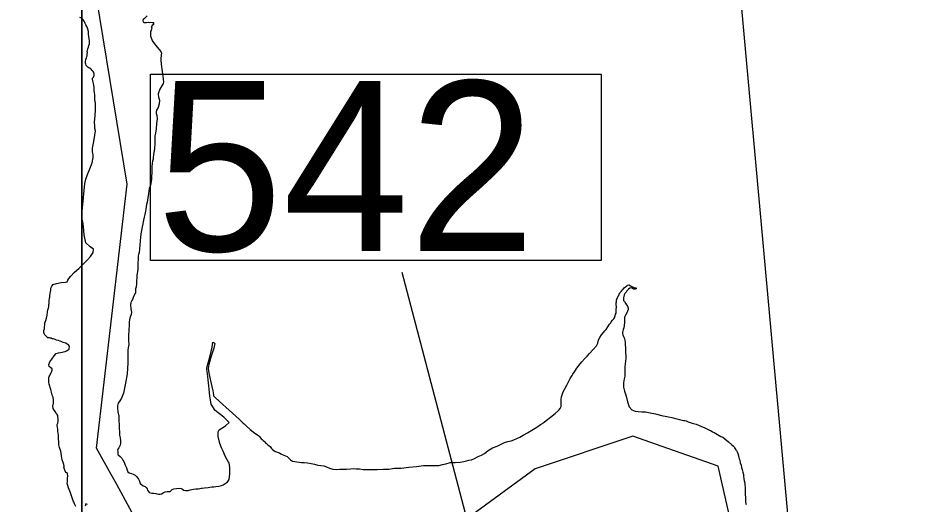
# Model space of a CAD drawing. Extents: x 1662474 to 1856135, y 779280 to 917889.
# Drawn here: x 1730904 to 1732759, y 801450 to 802452 of the extents above; entities that cross this region are included whole.
import ezdxf

# ---------------------------------------------------------------- set-up
doc = ezdxf.new("R2010")
doc.units = 0
for name, color, linetype in [('Exist Boundary Political City Limit New', 7, 'Continuous'), ('Exist Hydrographic Lake Shore', 7, 'Continuous'), ('Exist Road Primary Interstate Structure Standard Bridge Number Label', 7, 'Continuous'), ('Exist Road Secondary Structure Standard Bridge Number Label', 7, 'Continuous'), ('Map Preparation Boundary City Limit Buffer Line', 7, 'Continuous'), ('Map Preparation Inset Cut Line', 7, 'Continuous')]:
    doc.layers.add(name, color=color, linetype=linetype)

msp = doc.modelspace()

# ---------------------------------------------------------------- linework, layer by layer
at = {"layer": 'Exist Boundary Political City Limit New'}
for points in [[(1731066.2, 801564.9), (1731129.1, 802109.3), (1731044.5, 802625.2), (1730943.1, 802626.4), (1730939.4, 802650.3), (1730920, 802671.3), (1730929.4, 802726.8), (1730930.6, 802762.8), (1730906.9, 802785.1), (1730884.5, 802838.6)], [(1732557.4, 800331.4), (1732572.4, 800539.5), (1732519.6, 800771.3), (1732347.1, 801527.8), (1732231.5, 801568.6), (1732171, 801589.9), (1731969.9, 801522.8), (1731803.4, 801401.1), (1731712.1, 801337.2), (1731611.2, 801353.4), (1731524.6, 801363.7), (1731203.1, 801401.9), (1731152.8, 801407.9), (1731107.5, 801490), (1731096, 801510.8), (1731066.2, 801564.9)]]:
    msp.add_lwpolyline(points, dxfattribs=at)
at = {"layer": 'Exist Hydrographic Lake Shore'}
for points in [[(1731047.1, 802431.2), (1731046.1, 802434.3), (1731044.2, 802437.8), (1731042.8, 802440.3), (1731041.6, 802442.4), (1731040.4, 802445.1), (1731038.8, 802447.9), (1731036.9, 802450.1), (1731035.4, 802451.6), (1731031.6, 802452.9)], [(1731170.2, 802456.1), (1731164.8, 802450.8), (1731162.1, 802448.5), (1731161.4, 802446.9), (1731162.1, 802444.2), (1731164.5, 802442.7), (1731169.2, 802442.7), (1731172.4, 802443.5), (1731174.2, 802442.7), (1731178.1, 802443.2), (1731180.5, 802442.7), (1731183.4, 802442.4), (1731183.4, 802438.2), (1731180.8, 802436.1), (1731178.4, 802433.8), (1731180, 802431.7), (1731179.1, 802428.6), (1731177.4, 802422.5), (1731177.4, 802414.4), (1731181.5, 802404.4), (1731188.1, 802395.2), (1731194.6, 802387.6), (1731198.4, 802382.9), (1731199.9, 802379.2), (1731199.1, 802376.3), (1731198.9, 802373.1), (1731198.4, 802369.8), (1731198.6, 802365.6), (1731198.9, 802356.9), (1731201.2, 802341.7), (1731203.4, 802326.7), (1731203.9, 802319.6), (1731203.6, 802317.2), (1731201.2, 802313.3), (1731196.5, 802304.9), (1731192.9, 802295.8), (1731193.6, 802288.9), (1731195.8, 802282.3), (1731195.1, 802274.8), (1731192.9, 802267.1), (1731189.9, 802261.9), (1731188.6, 802258.4), (1731189.1, 802255.3), (1731190.2, 802251.1), (1731190.8, 802244), (1731189.9, 802234.3), (1731188.6, 802223.3), (1731187.6, 802214.4), (1731186, 802208.9), (1731185.8, 802205.4), (1731186, 802202), (1731186.2, 802194.9), (1731185.2, 802182.3), (1731183.6, 802170.2), (1731182.9, 802163.7), (1731182.4, 802160.8), (1731181.2, 802156.9), (1731180.5, 802152.9), (1731180, 802145.1), (1731179.8, 802133.8), (1731179.1, 802124.1), (1731179.1, 802119.1), (1731178.4, 802114.9), (1731176.9, 802107.2), (1731174.8, 802099.7), (1731173.9, 802095.4), (1731173.1, 802089.9), (1731171.6, 802081.3), (1731170.2, 802072.4), (1731169.2, 802067.1), (1731168.6, 802062.9), (1731167.6, 802057.9), (1731166.9, 802053.5), (1731166, 802050.3), (1731165.8, 802046.9), (1731164.5, 802041.1), (1731163.1, 802035.1), (1731162.4, 802031.7)], [(1730968.4, 801866.3), (1730968.6, 801870), (1730969.2, 801874.2), (1730969.8, 801876.3), (1730970, 801878.9), (1730970.8, 801883.7), (1730971.2, 801888.4), (1730971.6, 801890.2), (1730972.1, 801891.8), (1730972.1, 801895.2), (1730973.6, 801899.1), (1730976.5, 801902.3), (1730983.6, 801904.9), (1730992.9, 801906.8), (1731002, 801907.6), (1731005.8, 801908.3), (1731006.8, 801911.2), (1731008.9, 801914.9), (1731012.8, 801919.9), (1731020.1, 801927.2), (1731030.1, 801936.4), (1731040.1, 801945.6), (1731047.6, 801953.2), (1731053.5, 801960.3), (1731059.2, 801968.2), (1731060, 801975.2), (1731053.2, 801980), (1731044.2, 801988.4), (1731040.4, 802004.9), (1731039.2, 802022.2), (1731037.8, 802031.9), (1731036.4, 802036.9), (1731036.4, 802041.9), (1731036.6, 802053.8), (1731038.8, 802074.5), (1731040.4, 802096.2), (1731041.6, 802110.4), (1731043.8, 802119.6), (1731047.1, 802129.6), (1731052.4, 802141.1), (1731056.9, 802153.5), (1731059.2, 802164.2), (1731059.2, 802169.5), (1731058.5, 802172.9), (1731057.6, 802176.1), (1731057.9, 802183.9), (1731060.2, 802197.3), (1731062.6, 802210.7), (1731063.8, 802219.1), (1731062.4, 802224.1), (1731062.4, 802228.8), (1731062.1, 802236.9), (1731063.1, 802250.1), (1731064, 802263.2), (1731064, 802271.6), (1731063.8, 802276.8), (1731062.6, 802282.1), (1731062.4, 802288.1), (1731062.4, 802294.4), (1731061.4, 802302), (1731060.8, 802309.6), (1731060, 802316.8), (1731058.5, 802322.5), (1731057.4, 802325.9), (1731057.9, 802328.2), (1731059.8, 802329.9), (1731061.4, 802333.2), (1731060.8, 802336.4), (1731060.2, 802339.3), (1731059, 802341.7), (1731056.9, 802344), (1731054.8, 802346.6), (1731052.6, 802348.5), (1731050.9, 802348.8), (1731048.8, 802349.8), (1731046.6, 802351.6), (1731044.8, 802354.2), (1731044, 802356.9), (1731043.2, 802358.7), (1731043.2, 802362.4), (1731044, 802366.3), (1731045.6, 802370), (1731046.1, 802372.4), (1731046.4, 802374.2), (1731046.6, 802377.6), (1731047.1, 802380.8), (1731046.4, 802383.1), (1731047.1, 802385.5), (1731048, 802388.4), (1731049.5, 802392.1), (1731050, 802395.4), (1731051.4, 802398.4), (1731051.4, 802401.5), (1731051.4, 802405.2), (1731050.9, 802408.9), (1731050, 802413.6), (1731049.5, 802418.3), (1731049.2, 802423.6), (1731048.5, 802426.9), (1731047.1, 802431.2)], [(1731162.4, 802031.7), (1731161.6, 802027.8), (1731160, 802021.2), (1731159, 802013.6), (1731157.6, 802006.8), (1731156.9, 802000.4), (1731156.1, 801992.9), (1731155.5, 801983.7), (1731154.8, 801975.5), (1731153.8, 801968.4), (1731152.6, 801964.2), (1731151.9, 801961.4), (1731151.6, 801958.4), (1731151.6, 801953.8), (1731151.4, 801947.2), (1731150.9, 801941.1), (1731150.9, 801937.2), (1731150.9, 801934.1), (1731150.2, 801929.6), (1731149.5, 801925.1), (1731149.2, 801921.7), (1731148.8, 801917.2), (1731148.5, 801910.4), (1731148.2, 801903.9), (1731147.6, 801897.8), (1731146.6, 801893.9), (1731146.4, 801889.7), (1731146.1, 801885.5), (1731145, 801883.1), (1731143.8, 801880.2), (1731141.6, 801875.5), (1731140.1, 801871.3), (1731138.8, 801869.8), (1731136.4, 801865.3), (1731135.9, 801860.3), (1731136.6, 801852.4), (1731137.8, 801845.6), (1731137.1, 801840.9), (1731135.9, 801837.2), (1731134.9, 801833.2), (1731134, 801829.6), (1731133.5, 801825.9), (1731133.5, 801819.1), (1731132.8, 801808.1), (1731131.9, 801797.3), (1731131.6, 801789.2), (1731131.9, 801784.4), (1731132.8, 801781.3), (1731132.8, 801778.9), (1731131.9, 801775.5), (1731130.6, 801767.6), (1731130.4, 801753.5), (1731130.4, 801738.8), (1731130.1, 801731.7), (1731130.1, 801729.1), (1731129, 801718.3), (1731125.9, 801699.1), (1731121.8, 801678.4), (1731117.5, 801667.9), (1731114.1, 801662.4), (1731110.6, 801657.9), (1731108.9, 801652.7), (1731108.9, 801648), (1731109.9, 801640.1), (1731111.8, 801631.2), (1731112.2, 801624.9), (1731113.2, 801594.4), (1731113.5, 801592.1), (1731114.4, 801586.3), (1731115.1, 801580), (1731115.1, 801575.2), (1731114.9, 801571.6), (1731113.5, 801568.7), (1731111.8, 801565.8), (1731110.1, 801562.9), (1731109.4, 801560.8), (1731109.6, 801558.2), (1731109.9, 801555.9), (1731109.6, 801552.9), (1731110.4, 801551.1), (1731114.9, 801548), (1731118, 801544.3), (1731120.4, 801540.6), (1731122.5, 801537.8), (1731123.8, 801534.1), (1731124.9, 801530.4), (1731126.1, 801527.2), (1731128, 801524.4), (1731129, 801520.1), (1731130.6, 801516.5), (1731133.5, 801514.4), (1731137.8, 801512.8), (1731141.6, 801511.8), (1731145.6, 801509.6), (1731149.2, 801506), (1731152.4, 801501.5), (1731154.5, 801496.8), (1731156.1, 801492.6), (1731158.8, 801490.2), (1731162.1, 801487.6)], [(1732023.5, 801651.1), (1732023.5, 801655.1), (1732023.5, 801659.8), (1732023.2, 801665.3), (1732024.2, 801671.1), (1732027.8, 801681.1), (1732034.8, 801695.2), (1732042.1, 801708.6), (1732046.1, 801714.9), (1732047.6, 801717.5), (1732050.9, 801722.2), (1732054.5, 801728), (1732060, 801735.4), (1732066.2, 801743.2), (1732072.4, 801750.1), (1732076.8, 801754.8), (1732082, 801760.3), (1732088.9, 801767.6), (1732096, 801776.3), (1732098.9, 801781.6), (1732099.6, 801784.7), (1732100.4, 801788.6), (1732102.8, 801793.1), (1732106.8, 801798.9), (1732110.6, 801803.6), (1732113.5, 801806.8), (1732115.9, 801809.6), (1732119.6, 801815.4), (1732123.2, 801820.9), (1732125.4, 801823.6), (1732126.4, 801825.7), (1732129.2, 801828.8), (1732131.9, 801831.7), (1732133.2, 801834.1), (1732134, 801835.9), (1732134.8, 801838.2), (1732135.4, 801841.1), (1732136.6, 801843.5), (1732136.9, 801847.2), (1732136.6, 801851.9), (1732137.1, 801855.3), (1732137.1, 801857.7), (1732136.6, 801859.5), (1732136.6, 801861.9), (1732136.6, 801864.8), (1732137.1, 801867.1), (1732137.1, 801870), (1732138, 801872.1), (1732139.5, 801875.5), (1732140.2, 801877.4), (1732141.9, 801879.8), (1732143.2, 801882.4), (1732144, 801884.4), (1732145.2, 801886.3), (1732147.4, 801888.9), (1732150, 801891.8), (1732151.4, 801893.1), (1732153.1, 801895.8), (1732156.9, 801898.1), (1732158.6, 801899.9), (1732160.2, 801901), (1732163.1, 801901.5), (1732166, 801899.9), (1732167.6, 801898.9), (1732170.5, 801897.8), (1732173.1, 801896.2), (1732177.6, 801895.8), (1732177.6, 801893.4), (1732175.8, 801892.9), (1732172.6, 801892.9), (1732170.2, 801894.4), (1732168.1, 801896), (1732165.2, 801895.2), (1732162.1, 801892.6), (1732160.8, 801891.2), (1732159, 801889.2), (1732157.4, 801886.8), (1732155.5, 801885), (1732154.5, 801883.7), (1732153.1, 801881.1), (1732152.4, 801877.9), (1732152.1, 801875.2), (1732151.6, 801873.2), (1732152.1, 801869.8), (1732154, 801867.6), (1732156.6, 801862.9), (1732159.8, 801857.7), (1732161.2, 801854), (1732161.2, 801851.1), (1732160, 801847.9), (1732158.4, 801844.3), (1732156.4, 801840.4), (1732154.8, 801836.9), (1732154, 801834.8), (1732153.8, 801832.2), (1732153.8, 801828.8), (1732153.8, 801824.1), (1732153.1, 801818.1), (1732152.4, 801813.3), (1732151.4, 801809.9)], [(1730999.9, 801521.8), (1730998.9, 801525.9), (1730999.1, 801528.3), (1730998.4, 801531.2), (1730997.2, 801535.4), (1730995.5, 801541.4), (1730993.6, 801549.6), (1730992.2, 801558.8), (1730990, 801566.4), (1730988.6, 801572.1), (1730988.4, 801575.5), (1730988.1, 801577.9), (1730987.6, 801584.4), (1730987.6, 801592.1), (1730986.2, 801599.9), (1730986, 801604.9), (1730985.8, 801607.6), (1730985.2, 801611.8), (1730985.2, 801614.1), (1730986, 801616.5), (1730986.8, 801620.9), (1730986.8, 801625.7), (1730986.2, 801630.1), (1730986.2, 801632.5), (1730984.8, 801634.3), (1730982.9, 801636.7), (1730981.2, 801639.8), (1730978.6, 801643.5), (1730976.9, 801647.2), (1730976.2, 801651.6), (1730977.4, 801657.7), (1730977.4, 801664.2), (1730976.9, 801670.2), (1730974.8, 801674.5), (1730973.1, 801680.8), (1730972.1, 801685.8), (1730970.8, 801689.9), (1730970, 801693.1), (1730968.6, 801697.3), (1730967.6, 801701.5), (1730967.4, 801706.8), (1730967.6, 801710.7), (1730968.4, 801712.8), (1730969.8, 801714.9), (1730970.8, 801717.2), (1730973.1, 801722), (1730974.8, 801725.9), (1730974.5, 801728.8), (1730972.1, 801730.9), (1730968.4, 801733.6), (1730967.4, 801737.8), (1730969.5, 801742.8), (1730973.6, 801748.8), (1730978.4, 801755.3), (1730982.9, 801760.3), (1730987.4, 801761.9), (1730991.5, 801762.4), (1730995.2, 801762.9), (1730998.1, 801764), (1731001.2, 801764.5), (1731004.4, 801765.6), (1731007.5, 801767.9), (1731009.6, 801769.5), (1731009.9, 801771.3), (1731010.4, 801773.7), (1731009.6, 801776.1), (1731008, 801778.4), (1731005.8, 801779.8), (1731002.8, 801781.3), (1730999.9, 801782.4), (1730997.2, 801783.1), (1730994.6, 801784.2), (1730991.2, 801785.5), (1730987.6, 801786.8), (1730983.6, 801788.1), (1730980.5, 801789.2), (1730977.4, 801790.8), (1730974.8, 801790.8), (1730972.9, 801791.6), (1730970.5, 801792.1), (1730968.1, 801792.9), (1730965.8, 801792.9), (1730963.4, 801794.4), (1730962.1, 801796.2), (1730960.2, 801798.4), (1730958.5, 801799.7), (1730957.1, 801803.4), (1730957.1, 801805.7), (1730957.6, 801807.6), (1730958.5, 801810.9), (1730958.8, 801815.2), (1730959.2, 801819.6), (1730959.5, 801822.8), (1730960.2, 801825.1), (1730961.6, 801828), (1730962.6, 801832.8), (1730964, 801839.3), (1730965.2, 801845.9), (1730966, 801850.1), (1730966.9, 801853.5)], [(1730966.9, 801853.5), (1730967.4, 801856.9), (1730967.6, 801861.1), (1730968.1, 801863.4), (1730968.4, 801866.3)], [(1732151.4, 801809.9), (1732150.2, 801806.8), (1732150, 801803.9), (1732150, 801801.5), (1732150.2, 801798.6), (1732151.6, 801795.2), (1732154, 801791.2), (1732155.5, 801782.9), (1732156, 801767.1), (1732156.4, 801750.3), (1732155.2, 801739.1), (1732154.5, 801731.9), (1732154.5, 801724.9), (1732154.8, 801718.3), (1732154.5, 801713.6), (1732153.1, 801708.1), (1732151.6, 801699.9), (1732151.6, 801691), (1732154, 801682.4), (1732157.6, 801672.4), (1732160.2, 801660.8), (1732163.6, 801650.3), (1732169.1, 801644.1), (1732175.8, 801641.1), (1732182.2, 801640.4), (1732189.6, 801640.1), (1732197.2, 801639.8), (1732206.8, 801637.8), (1732218, 801635.6), (1732230.4, 801632.8), (1732241.4, 801630.1), (1732251.6, 801628.3), (1732261.6, 801625.9), (1732270, 801623.3), (1732275.2, 801622.2), (1732278.4, 801622), (1732280.8, 801621.2), (1732285.2, 801619.6), (1732293.6, 801616.8), (1732301.8, 801614.4), (1732306.5, 801612.8), (1732310.9, 801610.7), (1732319.6, 801607), (1732327.8, 801602.8), (1732332.4, 801600.8), (1732335.4, 801598.9), (1732338.8, 801597.1), (1732345.5, 801593.1), (1732352.6, 801589.4), (1732356.6, 801587.6), (1732360.8, 801584.4), (1732368.1, 801578.4), (1732374.8, 801572.1), (1732378.1, 801569.8), (1732379.6, 801567.9), (1732380.8, 801565.6), (1732382, 801563.8), (1732383.4, 801561.9), (1732384.4, 801560.1), (1732386, 801557.7), (1732387.5, 801554), (1732388.9, 801549.6), (1732389.6, 801545.9), (1732390.1, 801543.2), (1732391.2, 801540.1), (1732392.2, 801534.9), (1732394.1, 801530.1), (1732395.1, 801525.1), (1732396, 801520.9), (1732397.5, 801515.7), (1732398.9, 801511.2), (1732399.4, 801506.8), (1732399.6, 801502.8), (1732400.6, 801498.1), (1732401.8, 801492.9), (1732402, 801488.9), (1732402.2, 801484.8), (1732402.2, 801480.5), (1732402.2, 801476.3), (1732402.8, 801469.8), (1732403.2, 801463.2), (1732403.2, 801457.9), (1732403.5, 801453.8), (1732404.4, 801449)], [(1731171.2, 801478.7), (1731172.9, 801476.1), (1731174.8, 801473.7), (1731177.4, 801472.9), (1731180, 801472.4), (1731183.9, 801472.1), (1731188.1, 801471.6), (1731190.5, 801470.8), (1731193.6, 801470.3), (1731196.8, 801470), (1731199.6, 801470.8), (1731203.6, 801473.4), (1731207.2, 801474.8), (1731211.8, 801475.6), (1731215.9, 801475.6), (1731217.5, 801475.8), (1731221.8, 801480), (1731225.6, 801481.1), (1731231.1, 801482.1), (1731236.6, 801482.6), (1731240.4, 801482.1), (1731242.8, 801480.5), (1731245.9, 801478.7), (1731249.2, 801477.6), (1731254.5, 801477.9), (1731259.2, 801479.5), (1731262.4, 801480), (1731266, 801480.8), (1731270.8, 801481.6), (1731276, 801481.3), (1731279.1, 801482.1), (1731281.5, 801482.4), (1731283.9, 801482.9), (1731288.4, 801483.1), (1731295.8, 801484.4), (1731303.4, 801485.2), (1731308, 801485.5), (1731312, 801486.3), (1731317.8, 801486.8), (1731323.2, 801488.4), (1731327.2, 801489.9), (1731330.9, 801492.1), (1731335.4, 801494.4), (1731339.2, 801500.8), (1731340.4, 801512), (1731340.4, 801524.1), (1731340.1, 801531.2), (1731339.2, 801534.1), (1731337.8, 801536.4), (1731335.4, 801541.4), (1731331.1, 801548.5), (1731328, 801555.6), (1731326.6, 801558.8), (1731325.6, 801561.9), (1731323.5, 801566.1), (1731320.4, 801574.5), (1731316.8, 801589.4), (1731316.5, 801598.9), (1731318.8, 801603.1), (1731331.6, 801611.5), (1731339.5, 801618.3), (1731328.2, 801629.3), (1731310.6, 801643), (1731302.2, 801655.6), (1731300.8, 801664.8), (1731300.4, 801668.7), (1731299.6, 801671.9), (1731298.9, 801680.8), (1731296.5, 801699.9), (1731294.4, 801718.8), (1731293.4, 801727.2), (1731293.4, 801730.9), (1731295.1, 801738.5), (1731300.1, 801755.6), (1731304.1, 801773.2), (1731305.6, 801783.9), (1731308.2, 801782.1), (1731309.6, 801780.8), (1731307.5, 801771.6), (1731302.5, 801755.1), (1731297.5, 801737.8), (1731296, 801729.1), (1731297.2, 801720.1), (1731301.2, 801701.5), (1731305.4, 801683.1), (1731306.8, 801674.8), (1731307.2, 801672.9), (1731309.6, 801670.2), (1731319.4, 801661.6), (1731339.5, 801643.2), (1731359.8, 801624.9), (1731368.4, 801616.5), (1731370, 801615.2), (1731374.5, 801610.9), (1731382.9, 801603.4), (1731392, 801596), (1731397.5, 801592.3), (1731400.4, 801590.5), (1731401.8, 801589.2), (1731403.4, 801586.8)], [(1731403.4, 801586.8), (1731405.1, 801584.7), (1731407.5, 801582.9), (1731409.6, 801580.8), (1731412, 801578.9), (1731414.1, 801576.3), (1731416.5, 801574.5), (1731418.8, 801572.1), (1731421.8, 801570.3), (1731423.5, 801568.4), (1731425.4, 801566.4), (1731426.6, 801564.2), (1731428.8, 801562.4), (1731431.1, 801560.6), (1731434, 801558.5), (1731437.1, 801557.9), (1731440.4, 801556.4), (1731443.2, 801555.3), (1731445.6, 801553.8), (1731448.8, 801551.9), (1731451.9, 801550.9), (1731455.5, 801549.6), (1731458.8, 801547.7), (1731462.1, 801544.8), (1731465.5, 801541.1), (1731469.8, 801538.5), (1731474.5, 801537.8), (1731478.6, 801536.7), (1731483.6, 801536.4), (1731488.4, 801535.9), (1731493.9, 801535.4), (1731500.8, 801535.1), (1731508.2, 801533.8), (1731515.4, 801531.9), (1731522, 801530.4), (1731528.2, 801529.6), (1731534.2, 801528.8), (1731540, 801526.4), (1731546.1, 801524.1), (1731553.1, 801521.8), (1731560.8, 801520.9), (1731567.1, 801521.8), (1731573.1, 801522), (1731581.2, 801522.2), (1731589.1, 801522.5), (1731595.1, 801523.1), (1731600.8, 801522.8), (1731608, 801522.5), (1731615.4, 801521.2), (1731622.8, 801520.9), (1731631.6, 801521.2), (1731644.2, 801521.4), (1731657.6, 801521.8), (1731668.4, 801522.2), (1731679.8, 801523.6), (1731693.9, 801524.1), (1731709.6, 801525.9), (1731725.4, 801527.5), (1731739.5, 801529.3), (1731752.1, 801529.1), (1731762.4, 801529.1), (1731771.2, 801529.6), (1731778.6, 801531.2), (1731786, 801532.8), (1731794.4, 801535.4), (1731805.1, 801535.9), (1731815.6, 801536.4), (1731822.8, 801538), (1731828, 801539.3), (1731832.8, 801540.1), (1731838.5, 801541.1), (1731844.8, 801544.1), (1731852.1, 801548), (1731859.2, 801550.6), (1731865.5, 801554), (1731869.8, 801557.4), (1731874.8, 801561.6), (1731882.2, 801565.6), (1731891.5, 801569.2), (1731899.6, 801573.7), (1731906.8, 801576.8), (1731913.5, 801578.9), (1731920.1, 801580.2), (1731925.9, 801582.6), (1731931.9, 801585.2), (1731938, 801588.1), (1731945.2, 801592.1), (1731953.8, 801596.5), (1731963.1, 801602.3), (1731972.9, 801608.3), (1731980.8, 801613.6), (1731984.6, 801615.9), (1731986.5, 801617.2), (1731988.1, 801618.6), (1731992.2, 801622.2), (1732001.2, 801628.8), (1732011.1, 801636.4), (1732017.8, 801642.8), (1732021.4, 801647.2), (1732023.5, 801651.1)], [(1731023.5, 801444.8), (1731020.9, 801450.3), (1731019.4, 801454.2), (1731018.2, 801456.9), (1731015.9, 801462.9), (1731012.2, 801473.2), (1731008.4, 801483.1), (1731006.8, 801488.1), (1731005.8, 801492.3), (1731006, 801496.5), (1731006, 801502.8), (1731006.8, 801508.3), (1731006.5, 801512), (1731005.8, 801514.1), (1731003.4, 801515.2), (1731001.2, 801517.5), (1730999.9, 801521.8)], [(1731162.1, 801487.6), (1731166, 801486), (1731168.6, 801483.9), (1731170.2, 801481.6), (1731171.2, 801478.7)], [(1731047.1, 801449.3), (1731044.2, 801450.3), (1731042.4, 801445.6)]]:
    msp.add_lwpolyline(points, dxfattribs=at)
at = {"layer": 'Exist Road Primary Interstate Structure Standard Bridge Number Label'}
msp.add_line((1732630.8, 799885.7), (1732386.9, 802567.6), dxfattribs=at)
at = {"layer": 'Exist Road Secondary Structure Standard Bridge Number Label'}
msp.add_line((1732319, 799555.3), (1731695.6, 801927.1), dxfattribs=at)
msp.add_lwpolyline([(1731176.9, 802336), (1732105.9, 802336), (1732105.9, 801951.9), (1731176.9, 801951.9)], close=True, dxfattribs=at)
at = {"layer": 'Map Preparation Boundary City Limit Buffer Line'}
for points in [[(1731066.2, 801564.9), (1731129.1, 802109.3), (1731044.5, 802625.2), (1730943.1, 802626.4), (1730939.4, 802650.3), (1730920, 802671.3), (1730929.4, 802726.8), (1730930.6, 802762.8), (1730906.9, 802785.1), (1730884.5, 802838.6)], [(1732557.4, 800331.4), (1732572.4, 800539.5), (1732519.6, 800771.3), (1732347.1, 801527.8), (1732231.5, 801568.6), (1732171, 801589.9), (1731969.9, 801522.8), (1731803.4, 801401.1), (1731712.1, 801337.2), (1731611.2, 801353.4), (1731524.6, 801363.7), (1731203.1, 801401.9), (1731152.8, 801407.9), (1731107.5, 801490), (1731096, 801510.8), (1731066.2, 801564.9)]]:
    msp.add_lwpolyline(points, dxfattribs=at)
at = {"layer": 'Map Preparation Inset Cut Line'}
for points in [[(1731035.7, 782767.4), (1668486.3, 782767.4), (1668486.3, 826588.1), (1731035.7, 826588.1)], [(1793585.1, 782767.4), (1731035.7, 782767.4), (1731035.7, 826588.1), (1793585.1, 826588.1)]]:
    msp.add_lwpolyline(points, close=True, dxfattribs=at)

# ---------------------------------------------------------------- texts
at = {"layer": 'Exist Road Secondary Structure Standard Bridge Number Label'}
msp.add_text('542', height=350, dxfattribs=at).set_placement((1731189.4, 801971.7))

doc.saveas('drawing.dxf')
